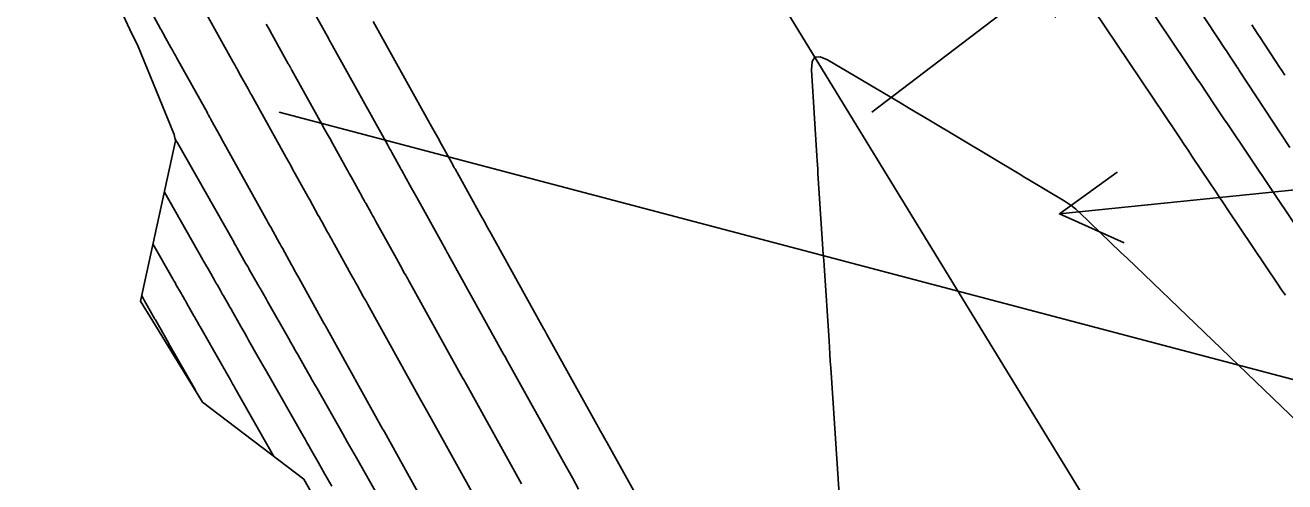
# Model space of a CAD drawing. Extents: x 954385 to 988206, y 1868364 to 1924553.
# Drawn here: x 956885.7 to 956992, y 1921187.8 to 1921226.3 of the extents above; entities that cross this region are included whole.
import ezdxf

# ---------------------------------------------------------------- set-up
doc = ezdxf.new("R2010")
doc.units = 0
for name, color, linetype in [('24', 7, 'Continuous'), ('26', 7, 'Continuous'), ('6', 7, 'Continuous'), ('7', 7, 'Continuous'), ('Default', 7, 'Continuous')]:
    doc.layers.add(name, color=color, linetype=linetype)

msp = doc.modelspace()

# ---------------------------------------------------------------- linework, layer by layer
at = {"layer": '24'}
msp.add_lwpolyline([(956972.71, 1921086.16), (956967.65, 1921094.79), (956962.53, 1921103.38), (956957.51, 1921112.03), (956952.1, 1921120.44), (956946.35, 1921128.65), (956941.01, 1921137.1), (956935.65, 1921145.55), (956930.09, 1921153.87), (956924.5, 1921162.17), (956919.21, 1921170.66), (956914.12, 1921179.27), (956909.19, 1921187.98), (956900.66, 1921194.48), (956896.47, 1921201.3), (956895.43, 1921203), (956898.37, 1921216.53), (956898.27, 1921217.05), (956895.23, 1921224.48), (956894.53, 1921225.9), (956890.29, 1921235.03), (956888.92, 1921238.8), (956886.85, 1921244.65), (956882.43, 1921253.66)], dxfattribs=at)
at = {"layer": '26'}
for points in [[(956957.13, 1921218.93), (956974.92, 1921232.49), (956972.61, 1921226.95), (956974.92, 1921232.49), (956968.97, 1921231.73)], [(956907.13, 1921218.93), (957009.02, 1921192.09), (957003.23, 1921190.51), (957009.02, 1921192.09), (957004.76, 1921196.31)], [(957057.13, 1921218.93), (956972.97, 1921210.36), (956977.83, 1921213.87), (956972.97, 1921210.36), (956978.44, 1921207.91)]]:
    msp.add_lwpolyline(points, dxfattribs=at)
at = {"layer": '6'}
for points in [[(957000.24, 1921198.43), (956987.14, 1921217.96), (956986.85, 1921218.38), (956986.57, 1921218.8), (956986.28, 1921219.23), (956986, 1921219.65), (956984.86, 1921221.35), (956984.57, 1921221.78), (956984.29, 1921222.2), (956984, 1921222.63), (956983.72, 1921223.05), (956975.19, 1921235.76)], [(956932.39, 1921187.14), (956931.87, 1921188.08), (956931.03, 1921189.59), (956931, 1921189.64), (956926.26, 1921198.18), (956926.21, 1921198.27), (956926.16, 1921198.36), (956926.11, 1921198.45), (956926.06, 1921198.53), (956921.41, 1921206.9), (956921.36, 1921207.01), (956921.3, 1921207.11), (956921.24, 1921207.21), (956921.19, 1921207.31), (956920.9, 1921207.83), (956920.73, 1921208.13), (956918.73, 1921211.74), (956918.62, 1921211.94), (956918.51, 1921212.13), (956918.4, 1921212.33), (956918.29, 1921212.52), (956917.7, 1921213.59), (956917.61, 1921213.75), (956917.46, 1921214.02), (956917.41, 1921214.11), (956917.36, 1921214.21), (956916.63, 1921215.52), (956916.54, 1921215.69), (956916.44, 1921215.86), (956916.34, 1921216.03), (956916.25, 1921216.2), (956911.6, 1921224.58), (956911.58, 1921224.61), (956911.56, 1921224.64), (956911.38, 1921224.97), (956911.36, 1921225.01), (956911.34, 1921225.05), (956911.32, 1921225.09), (956911.3, 1921225.12), (956909.11, 1921229.05)], [(956897.43, 1921212.2), (956900.69, 1921206.48), (956900.74, 1921206.38), (956900.8, 1921206.29), (956900.85, 1921206.19), (956900.91, 1921206.09), (956901.13, 1921205.71), (956901.24, 1921205.52), (956901.35, 1921205.32), (956901.66, 1921204.77), (956901.72, 1921204.66), (956901.78, 1921204.55), (956901.85, 1921204.44), (956901.91, 1921204.33), (956902.16, 1921203.89), (956902.23, 1921203.78), (956902.29, 1921203.67), (956902.35, 1921203.55), (956902.41, 1921203.44), (956902.75, 1921202.85), (956902.83, 1921202.72), (956902.9, 1921202.58), (956902.98, 1921202.45), (956903.06, 1921202.31), (956903.89, 1921200.85), (956904.05, 1921200.57), (956904.22, 1921200.28), (956904.38, 1921199.99), (956904.54, 1921199.7), (956905.36, 1921198.26), (956905.55, 1921197.93), (956905.75, 1921197.59), (956905.94, 1921197.26), (956906.13, 1921196.92), (956909.15, 1921191.62), (956909.3, 1921191.34), (956909.46, 1921191.07), (956909.61, 1921190.8), (956909.77, 1921190.53), (956910.41, 1921189.4), (956910.55, 1921189.15), (956910.7, 1921188.9), (956910.84, 1921188.65), (956910.98, 1921188.4), (956911.55, 1921187.4)]]:
    msp.add_lwpolyline(points, dxfattribs=at)
at = {"layer": '7'}
for points in [[(956982.46, 1921231.12), (956986.96, 1921224.26), (956987.06, 1921224.11), (956987.16, 1921223.96), (956987.25, 1921223.81), (956987.35, 1921223.66), (956987.75, 1921223.06), (956987.84, 1921222.91), (956987.94, 1921222.76), (956988.04, 1921222.61), (956988.14, 1921222.46), (956992.41, 1921215.95)], [(956923.63, 1921186.45), (956919.84, 1921193.28), (956919.59, 1921193.73), (956919.33, 1921194.18), (956919.08, 1921194.64), (956918.83, 1921195.09), (956914.74, 1921202.47), (956914.61, 1921202.7), (956914.48, 1921202.93), (956914.35, 1921203.17), (956914.22, 1921203.4), (956913.7, 1921204.33), (956913.57, 1921204.57), (956913.44, 1921204.8), (956913.31, 1921205.03), (956913.18, 1921205.27), (956911.78, 1921207.78), (956911.73, 1921207.87), (956911.69, 1921207.96), (956911.64, 1921208.04), (956911.59, 1921208.13), (956911.4, 1921208.47), (956911.3, 1921208.65), (956911.21, 1921208.82), (956910.75, 1921209.65), (956910.67, 1921209.79), (956910.59, 1921209.94), (956910.51, 1921210.08), (956910.42, 1921210.23), (956909.7, 1921211.54), (956909.58, 1921211.76), (956909.54, 1921211.83), (956908.47, 1921213.74), (956908.28, 1921214.08), (956908.09, 1921214.43), (956907.9, 1921214.77), (956907.71, 1921215.11), (956904.8, 1921220.35), (956904.78, 1921220.39), (956904.76, 1921220.43), (956904.73, 1921220.47), (956904.71, 1921220.51), (956904.59, 1921220.74), (956904.56, 1921220.78), (956904.52, 1921220.86), (956904.51, 1921220.89), (956904.5, 1921220.9), (956903.75, 1921222.24), (956903.63, 1921222.47), (956903.5, 1921222.7), (956903.37, 1921222.93), (956903.25, 1921223.15), (956900.71, 1921227.72)], [(956975.84, 1921227.61), (956982.84, 1921217.18), (956983.17, 1921216.69), (956983.5, 1921216.2), (956983.83, 1921215.72), (956984.15, 1921215.23), (956985.71, 1921212.9), (956986.08, 1921212.35), (956986.45, 1921211.8), (956986.82, 1921211.25), (956987.19, 1921210.7), (956991.4, 1921204.43), (956991.71, 1921203.96), (956992.03, 1921203.49)], [(956920.77, 1921183.37), (956916, 1921191.96), (956915.92, 1921192.1), (956915.85, 1921192.23), (956911.2, 1921200.6), (956911.13, 1921200.72), (956911.06, 1921200.85), (956911, 1921200.97), (956910.93, 1921201.09), (956908.77, 1921204.97), (956908.62, 1921205.24), (956908.37, 1921205.69), (956908.32, 1921205.78), (956908.27, 1921205.87), (956908.22, 1921205.96), (956908.17, 1921206.05), (956907.39, 1921207.46), (956907.3, 1921207.62), (956907.19, 1921207.81), (956907.15, 1921207.89), (956906.98, 1921208.2), (956906.41, 1921209.23), (956906.31, 1921209.41), (956906.2, 1921209.6), (956906.1, 1921209.78), (956906, 1921209.96), (956902.63, 1921216.03), (956902.37, 1921216.5), (956902.11, 1921216.96), (956901.36, 1921218.32), (956901.34, 1921218.36), (956901.28, 1921218.47), (956901.15, 1921218.7), (956901.13, 1921218.74), (956901.1, 1921218.78), (956901.08, 1921218.83), (956901.06, 1921218.87), (956898.49, 1921223.49), (956898.36, 1921223.72), (956898.24, 1921223.94), (956898.12, 1921224.16), (956897.99, 1921224.38), (956897.39, 1921225.46), (956897.32, 1921225.59), (956897.25, 1921225.71), (956897.18, 1921225.84), (956897.11, 1921225.96), (956896.54, 1921227)], [(956906.03, 1921226.37), (956906.27, 1921225.94), (956906.51, 1921225.52), (956907.89, 1921223.02), (956907.91, 1921222.99), (956907.93, 1921222.96), (956907.94, 1921222.93), (956907.96, 1921222.9), (956908.05, 1921222.74), (956908.09, 1921222.67), (956908.14, 1921222.57), (956908.15, 1921222.54), (956908.17, 1921222.52), (956908.18, 1921222.5), (956908.19, 1921222.47), (956910.72, 1921217.93), (956910.95, 1921217.51), (956911.18, 1921217.1), (956911.41, 1921216.68), (956911.64, 1921216.26), (956912.86, 1921214.07), (956912.95, 1921213.92), (956913.03, 1921213.77), (956913.11, 1921213.62), (956913.19, 1921213.48), (956913.92, 1921212.17), (956913.96, 1921212.1), (956914, 1921212.03), (956914.04, 1921211.95), (956914.08, 1921211.88), (956914.3, 1921211.49), (956914.38, 1921211.33), (956914.43, 1921211.25), (956914.91, 1921210.39), (956915, 1921210.21), (956915.1, 1921210.04), (956915.19, 1921209.87), (956915.29, 1921209.7), (956917.02, 1921206.59), (956917.19, 1921206.28), (956917.37, 1921205.96), (956917.71, 1921205.34), (956917.8, 1921205.18), (956917.89, 1921205.02), (956917.98, 1921204.87), (956918.06, 1921204.71), (956922.57, 1921196.59), (956922.66, 1921196.43), (956922.75, 1921196.27), (956922.83, 1921196.11), (956922.92, 1921195.96), (956927.58, 1921187.58)], [(956948.49, 1921166.4), (956934.79, 1921191.05), (956934.61, 1921191.37), (956934.43, 1921191.7), (956934.25, 1921192.02), (956934.07, 1921192.35), (956929.85, 1921199.94), (956929.71, 1921200.19), (956929.57, 1921200.45), (956929.43, 1921200.7), (956929.29, 1921200.95), (956925.31, 1921208.12), (956925.01, 1921208.66), (956924.71, 1921209.2), (956924.41, 1921209.74), (956924.11, 1921210.27), (956922.42, 1921213.33), (956922.27, 1921213.59), (956921.96, 1921214.15), (956921.9, 1921214.25), (956921.77, 1921214.49), (956921.74, 1921214.55), (956921.04, 1921215.81), (956920.93, 1921216.01), (956920.82, 1921216.2), (956920.71, 1921216.4), (956920.61, 1921216.59), (956919.87, 1921217.92), (956919.83, 1921217.99), (956915.05, 1921226.59)], [(956991.99, 1921222.05), (956991.74, 1921222.44), (956991.49, 1921222.82), (956991.23, 1921223.21), (956990.22, 1921224.75), (956989.97, 1921225.14), (956989.72, 1921225.52), (956989.46, 1921225.91), (956989.21, 1921226.29)], [(956955.24, 1921173.51), (956953.67, 1921197.37), (956953.63, 1921197.94), (956953.6, 1921198.51), (956953.56, 1921199.08), (956953.52, 1921199.65), (956953.11, 1921205.99), (956953.08, 1921206.45), (956953.04, 1921206.91), (956953.01, 1921207.37), (956952.98, 1921207.82), (956952.59, 1921213.76), (956952.57, 1921214.13), (956952.55, 1921214.5), (956952.52, 1921214.87), (956952.5, 1921215.25), (956952.05, 1921222.52), (956952.09, 1921223.2), (956952.33, 1921223.57), (956952.77, 1921223.61), (956953.4, 1921223.34), (956958.67, 1921220.22), (956959.49, 1921219.74), (956960.31, 1921219.25), (956961.12, 1921218.76), (956961.94, 1921218.28), (956969.7, 1921213.65), (956970, 1921213.46), (956970.31, 1921213.28), (956973.36, 1921211.46), (956973.71, 1921211.24), (956974.04, 1921211), (956974.36, 1921210.74), (956974.66, 1921210.47), (956978.13, 1921207.13), (956978.4, 1921206.88), (956978.67, 1921206.62), (956993.11, 1921192.75)], [(956915.85, 1921185.9), (956914.02, 1921189.12), (956913.64, 1921189.79), (956913.25, 1921190.46), (956912.87, 1921191.14), (956912.49, 1921191.81), (956910.32, 1921195.63), (956910.11, 1921195.98), (956909.91, 1921196.33), (956909.71, 1921196.69), (956909.51, 1921197.04), (956908.71, 1921198.45), (956908.51, 1921198.8), (956908.31, 1921199.16), (956908.1, 1921199.51), (956907.9, 1921199.86), (956906.14, 1921202.96), (956906.07, 1921203.08), (956906.01, 1921203.2), (956905.94, 1921203.32), (956905.87, 1921203.43), (956905.6, 1921203.91), (956905.53, 1921204.03), (956905.46, 1921204.15), (956905.4, 1921204.27), (956905.33, 1921204.39), (956904.6, 1921205.67), (956904.55, 1921205.76), (956904.5, 1921205.85), (956904.39, 1921206.03), (956904.34, 1921206.12), (956904.29, 1921206.21), (956903.57, 1921207.47), (956903.49, 1921207.62), (956903.38, 1921207.81), (956903.33, 1921207.89), (956903.31, 1921207.93), (956898.53, 1921216.34), (956898.48, 1921216.42), (956898.41, 1921216.54), (956898.39, 1921216.57), (956898.35, 1921216.65)], [(956896.47, 1921207.82), (956898.06, 1921205.03), (956898.15, 1921204.88), (956898.24, 1921204.72), (956898.33, 1921204.57), (956898.41, 1921204.41), (956898.87, 1921203.61), (956898.94, 1921203.49), (956899.01, 1921203.36), (956899.15, 1921203.11), (956899.19, 1921203.05), (956899.23, 1921202.99), (956899.26, 1921202.92), (956899.3, 1921202.86), (956899.95, 1921201.71), (956899.99, 1921201.64), (956900.03, 1921201.57), (956900.07, 1921201.5), (956900.11, 1921201.43), (956900.31, 1921201.09), (956900.38, 1921200.95), (956900.42, 1921200.88), (956902.24, 1921197.69), (956902.33, 1921197.53), (956902.43, 1921197.36), (956902.52, 1921197.19), (956902.62, 1921197.03), (956903, 1921196.36), (956903.09, 1921196.19), (956903.19, 1921196.03), (956903.28, 1921195.86), (956903.38, 1921195.69), (956906.68, 1921189.89)], [(956900.05, 1921195.47), (956900.05, 1921195.48), (956897.79, 1921199.45), (956897.77, 1921199.49), (956896.67, 1921201.41), (956896.64, 1921201.47), (956895.72, 1921203.09), (956895.66, 1921203.19), (956895.52, 1921203.43)]]:
    msp.add_lwpolyline(points, dxfattribs=at)
at = {"layer": 'Default'}
msp.add_line((957221.14, 1920784.24), (956045.8, 1922705.18), dxfattribs=at)

doc.saveas('drawing.dxf')
